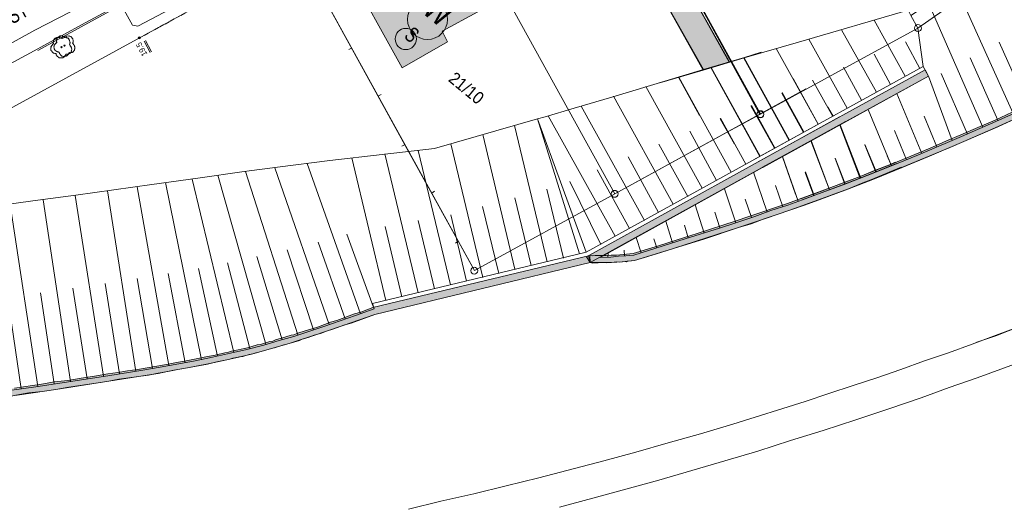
# Model space of a CAD drawing. Header units: metres. Extents: x -740 to 758, y -633 to 854.
# Tile 660 of 1056: x 153 to 242, y -243 to -199. Entities that reach past the tile are written whole.
import ezdxf

# ---------------------------------------------------------------- set-up
doc = ezdxf.new("R2010")
doc.units = ezdxf.units.M
doc.header["$MEASUREMENT"] = 0
doc.linetypes.add('416_125', pattern=[0.5408, 0.416, -0.1248])
for name, color, linetype in [('Gas.LOVION', 7, 'Continuous'), ('Gis.LOVION', 7, 'Continuous'), ('Grundkarte.LOVION', 7, 'Continuous'), ('Grundkarte_Text.LOVION', 7, 'Continuous'), ('Strom.LOVION', 7, 'Continuous'), ('StromBemass.LOVION', 7, 'Continuous'), ('Wasser.LOVION', 7, 'Continuous')]:
    doc.layers.add(name, color=color, linetype=linetype)
doc.styles.add('ERSTELLTER_STIL_1', font='arial.ttf')

msp = doc.modelspace()

# ---------------------------------------------------------------- hatches: boundary and pattern name
at = {"layer": 'Grundkarte.LOVION', "linetype": 'Continuous', "lineweight": 18}
for color, points in [(9, [(217.179, -203.264), (209.684, -189.78), (209.463, -190.245), (207.658, -191.131), (214.825, -203.967), (215.484, -203.755)]), (9, [(182.426, -194.446), (187.592, -203.753), (191.709, -201.43), (191.229, -200.442), (194.429, -198.711), (191.618, -193.547), (189.758, -190.241), (185.916, -192.361), (185.415, -191.464), (182.778, -192.904), (183.381, -193.939)]), (9, [(217.214, -203.222), (213.882, -197.252), (208.707, -192.999), (214.859, -203.925), (215.492, -203.745)]), (254, [(223.676, -215.603), (224.255, -216.079), (225.312, -215.71), (227.937, -214.744), (229.244, -214.202), (230.582, -213.687), (231.863, -213.178), (237.089, -211.011), (238.422, -210.438), (239.952, -209.756), (241.513, -209.101), (243.069, -208.387), (244.598, -207.706), (246.122, -206.966), (247.651, -206.284), (249.207, -205.571), (253.778, -203.35), (255.27, -202.584), (256.82, -201.812), (262.446, -198.897), (263.598, -198.282), (264.723, -197.699), (265.816, -197.09), (266.968, -196.475), (268.093, -195.892), (269.186, -195.282), (270.338, -194.667), (270.014, -194.078), (268.894, -194.72), (266.644, -195.886), (265.524, -196.527), (263.274, -197.693), (262.181, -198.302), (261.029, -198.917), (257.654, -200.666), (256.496, -201.223), (255.005, -201.989), (253.481, -202.729), (251.989, -203.496), (250.466, -204.236), (248.91, -204.949), (247.386, -205.689), (245.857, -206.371), (244.333, -207.111), (242.804, -207.793), (241.248, -208.506), (239.687, -209.161), (238.157, -209.843), (236.851, -210.384), (235.576, -210.952), (231.656, -212.577), (230.317, -213.092), (229.037, -213.602), (227.698, -214.117), (226.386, -214.6), (225.047, -215.115), (223.735, -215.598)]), (254, [(219.691, -212.328), (220.205, -212.751), (235.213, -204.515), (234.921, -203.953)]), (254, [(204.597, -221.391), (227.701, -208.61), (227.187, -208.187), (204.279, -220.86)]), (254, [(204.597, -221.391), (204.837, -221.426), (205.071, -221.404), (205.337, -221.407), (205.571, -221.384), (205.838, -221.388), (206.046, -221.397), (206.28, -221.374), (206.546, -221.378), (207.014, -221.332), (207.281, -221.335), (207.808, -221.284), (207.898, -221.304), (207.983, -221.267), (208.628, -221.204), (209.834, -220.849), (211.009, -220.468), (212.157, -220.12), (218.03, -218.215), (219.178, -217.867), (220.347, -217.427), (221.521, -217.046), (222.664, -216.639), (224.008, -216.183), (225.321, -215.7), (226.659, -215.185), (227.972, -214.702), (229.278, -214.16), (230.591, -213.677), (231.897, -213.135), (232.747, -212.757), (232.201, -212.308), (231.691, -212.535), (230.352, -213.05), (229.045, -213.592), (227.733, -214.075), (226.394, -214.59), (222.457, -216.039), (221.283, -216.42), (220.14, -216.827), (218.966, -217.208), (217.823, -217.615), (214.3, -218.757), (213.151, -219.106), (210.802, -219.868), (208.506, -220.565), (206.984, -220.714), (206.776, -220.705), (206.51, -220.701), (206.041, -220.747), (205.775, -220.744), (205.567, -220.734), (205.333, -220.757), (205.066, -220.754), (204.832, -220.777), (204.592, -220.741)]), (254, [(97.075, -239.854), (99.22, -239.733), (101.723, -239.636), (106.925, -239.334), (109.545, -239.226), (113.479, -238.959), (117.206, -238.684), (121.518, -238.351), (124.009, -238.137), (126.878, -237.856), (130.482, -237.533), (137.626, -236.835), (138.947, -236.144), (139.621, -235.783), (140.216, -235.518), (141.411, -235.046), (146.567, -234.276), (149.015, -233.918), (150.18, -233.745), (152.628, -233.388), (153.82, -233.183), (155.017, -233.036), (156.241, -232.857), (157.433, -232.652), (159.881, -232.295), (161.046, -232.122), (161.945, -231.945), (162.85, -231.827), (163.722, -231.683), (164.627, -231.565), (165.526, -231.388), (166.398, -231.244), (167.297, -231.067), (168.17, -230.923), (169.968, -230.569), (170.835, -230.366), (171.734, -230.19), (171.994, -230.135), (172.281, -230.048), (172.601, -229.987), (172.888, -229.9), (173.18, -229.871), (173.754, -229.697), (174.074, -229.636), (174.361, -229.549), (174.621, -229.494), (175.769, -229.145), (176.03, -229.09), (176.891, -228.829), (177.152, -228.773), (178.3, -228.425), (178.555, -228.311), (179.102, -228.169), (179.644, -227.968), (180.218, -227.794), (180.76, -227.593), (181.334, -227.419), (182.418, -227.017), (182.966, -226.875), (185.134, -226.072), (204.597, -221.391), (204.449, -220.785), (184.954, -225.439), (184.385, -225.672), (183.843, -225.873), (183.296, -226.015), (181.67, -226.617), (181.096, -226.792), (180.012, -227.193), (179.438, -227.368), (178.922, -227.536), (178.061, -227.798), (177.806, -227.911), (177.546, -227.967), (176.685, -228.228), (176.424, -228.283), (176.137, -228.37), (175.882, -228.484), (175.621, -228.539), (174.76, -228.8), (174.468, -228.829), (173.606, -229.091), (173.287, -229.151), (173.027, -229.206), (172.74, -229.294), (172.42, -229.354), (172.16, -229.409), (171.873, -229.496), (171.554, -229.557), (170.687, -229.76), (169.814, -229.905), (168.947, -230.108), (168.048, -230.284), (167.176, -230.429), (166.277, -230.605), (164.532, -230.894), (163.633, -231.071), (162.728, -231.189), (161.856, -231.333), (160.951, -231.451), (159.759, -231.656), (158.535, -231.835), (157.344, -232.04), (156.146, -232.187), (154.954, -232.392), (152.507, -232.75), (151.341, -232.923), (148.894, -233.28), (147.696, -233.427), (146.504, -233.632), (141.231, -234.413), (139.951, -234.923), (139.33, -235.22), (138.624, -235.555), (137.446, -236.202), (130.419, -236.889), (126.816, -237.212), (123.946, -237.493), (121.455, -237.707), (117.175, -238.066), (113.416, -238.315), (109.508, -238.55), (106.894, -238.716), (101.687, -238.96), (99.189, -239.115), (97.038, -239.178)])]:
    msp.add_hatch(color=color, dxfattribs=at).paths.add_polyline_path(points)
at = {"layer": 'StromBemass.LOVION', "linetype": 'Continuous', "lineweight": 13}
msp.add_hatch(color=7, dxfattribs=at).paths.add_polyline_path([(163.886, -201.118), (163.893, -201.108), (163.898, -201.098), (163.903, -201.087), (163.906, -201.075), (163.907, -201.063), (163.907, -201.051), (163.905, -201.039), (163.902, -201.028), (163.898, -201.017), (163.892, -201.006), (163.885, -200.997), (163.877, -200.988), (163.868, -200.98), (163.858, -200.974), (163.847, -200.969), (163.835, -200.965), (163.824, -200.963), (163.812, -200.962), (163.8, -200.963), (163.788, -200.965), (163.777, -200.969), (163.766, -200.974), (163.756, -200.981), (163.747, -200.988), (163.738, -200.997), (163.731, -201.007), (163.726, -201.017), (163.721, -201.028), (163.718, -201.04), (163.717, -201.052), (163.717, -201.064), (163.719, -201.076), (163.722, -201.087), (163.726, -201.098), (163.732, -201.109), (163.739, -201.118), (163.747, -201.127), (163.756, -201.135), (163.766, -201.141), (163.777, -201.146), (163.789, -201.15), (163.8, -201.152), (163.812, -201.153), (163.824, -201.152), (163.836, -201.15), (163.847, -201.146), (163.858, -201.141), (163.868, -201.134), (163.877, -201.127)])

# ---------------------------------------------------------------- linework, layer by layer
at = {"layer": 'Gas.LOVION', "color": 5, "linetype": 'Continuous', "lineweight": 18}
msp.add_lwpolyline([(166.784, -193.625), (158.626, -198.147), (154.364, -200.352), (134.201, -211.486), (132.021, -207.325), (130.418, -204.526), (130.113, -203.979), (134.148, -201.723), (134.904, -201.294), (139.063, -199.085), (142.828, -197.091), (148.926, -193.864), (150.912, -192.857), (152.182, -192.098), (157.696, -189.091), (162.971, -186.21), (164.375, -185.452), (165.035, -185.107), (169.512, -182.674), (174.224, -180.086), (177.957, -178.065), (180.415, -176.746), (185.326, -174.079), (185.549, -173.939)], dxfattribs=at)
at = {"layer": 'Gis.LOVION', "color": 44, "linetype": 'Continuous', "lineweight": 18}
msp.add_lwpolyline([(193.84, -180.754), (154.632, -202.188)], dxfattribs=at)
msp.add_lwpolyline([(157.446, -202.4), (157.432, -202.416), (157.435, -202.446), (157.396, -202.494), (157.398, -202.523), (157.306, -202.636), (157.277, -202.639), (157.237, -202.687), (157.208, -202.69), (157.195, -202.706), (157.165, -202.709), (157.152, -202.725), (156.947, -202.745), (156.931, -202.731), (156.902, -202.734), (156.87, -202.708), (156.84, -202.711), (156.824, -202.698), (156.795, -202.7), (156.667, -202.595), (156.664, -202.566), (156.615, -202.526), (156.613, -202.497), (156.597, -202.483), (156.591, -202.425), (156.575, -202.412), (156.569, -202.353), (156.553, -202.34), (156.494, -202.346), (156.478, -202.332), (156.449, -202.335), (156.433, -202.322), (156.404, -202.325), (156.372, -202.299), (156.342, -202.301), (156.166, -202.156), (156.163, -202.127), (156.131, -202.1), (156.128, -202.071), (156.112, -202.058), (156.106, -201.999), (156.09, -201.986), (156.078, -201.869), (156.092, -201.853), (156.086, -201.794), (156.099, -201.778), (156.096, -201.749), (156.136, -201.701), (156.133, -201.672), (156.239, -201.543), (156.268, -201.54), (156.307, -201.492), (156.337, -201.489), (156.331, -201.431), (156.315, -201.417), (156.309, -201.359), (156.322, -201.343), (156.314, -201.255), (156.327, -201.239), (156.324, -201.21), (156.337, -201.194), (156.335, -201.164), (156.374, -201.116), (156.371, -201.087), (156.451, -200.99), (156.48, -200.987), (156.519, -200.939), (156.549, -200.936), (156.562, -200.92), (156.591, -200.917), (156.618, -200.885), (156.634, -200.899), (156.663, -200.896), (156.676, -200.88), (156.793, -200.868), (156.809, -200.881), (156.839, -200.878), (156.855, -200.892), (156.884, -200.889), (156.9, -200.902), (156.929, -200.899), (156.978, -200.939), (157.007, -200.936), (157.087, -201.002), (157.1, -200.986), (157.13, -200.983), (157.169, -200.935), (157.199, -200.932), (157.212, -200.916), (157.241, -200.913), (157.254, -200.897), (157.43, -200.88), (157.446, -200.893), (157.475, -200.89), (157.491, -200.903), (157.521, -200.9), (157.569, -200.94), (157.598, -200.937), (157.711, -201.03), (157.713, -201.059), (157.762, -201.099), (157.764, -201.128), (157.781, -201.141), (157.783, -201.17), (157.799, -201.184), (157.811, -201.301), (157.827, -201.314), (157.83, -201.343), (157.817, -201.359), (157.822, -201.418), (157.809, -201.434), (157.812, -201.463), (157.799, -201.479), (157.802, -201.508), (157.775, -201.541), (157.778, -201.57), (157.842, -201.623), (157.845, -201.652), (157.893, -201.692), (157.896, -201.721), (157.928, -201.747), (157.934, -201.806), (157.95, -201.819), (157.953, -201.848), (157.969, -201.862), (157.978, -201.949), (157.965, -201.965), (157.973, -202.053), (157.947, -202.085), (157.95, -202.115), (157.936, -202.131), (157.939, -202.16), (157.794, -202.337), (157.765, -202.34), (157.738, -202.372), (157.68, -202.377), (157.667, -202.394), (157.52, -202.408), (157.504, -202.395)], close=True, dxfattribs=at)
msp.add_circle((157.041, -201.759), 0.0535, dxfattribs=at)
at = {"layer": 'Grundkarte.LOVION', "color": 253, "linetype": 'Continuous', "lineweight": 18}
for points in [[(216.606, -209.792), (219.976, -207.985), (234.256, -200.175), (258.383, -183.334), (271.363, -175.533), (271.501, -175.431), (279.935, -169.493), (288.539, -163.48), (300.62, -154.939), (312.707, -146.457), (325.18, -137.701), (335.247, -130.628)], [(136.111, -216.205), (178.193, -193.175), (194.146, -222.117), (206.855, -215.17), (224.134, -205.678), (206.855, -215.17), (194.146, -222.117), (178.193, -193.175), (190.903, -186.228), (196.655, -183.094)], [(258.383, -183.334), (234.256, -200.175), (219.976, -207.985), (216.606, -209.792), (219.976, -207.985), (234.256, -200.175), (258.383, -183.334)], [(136.111, -216.205), (178.193, -193.175), (194.146, -222.117), (206.855, -215.17), (224.134, -205.678)], [(247.71, -206.278), (241.54, -209.069), (238.422, -210.438), (235.528, -211.667), (232.829, -212.787), (230.328, -213.801), (227.937, -214.744), (225.227, -215.747), (224.255, -216.079)], [(247.71, -206.278), (241.54, -209.069), (238.422, -210.438), (235.528, -211.667), (232.829, -212.787), (230.328, -213.801), (227.937, -214.744), (225.227, -215.747), (224.255, -216.079)], [(232.747, -212.757), (230.362, -213.758), (227.972, -214.702), (225.262, -215.705), (222.664, -216.639), (220.49, -217.384), (218.03, -218.215), (214.91, -219.259), (208.628, -221.204), (207.515, -221.312), (206.546, -221.378), (204.597, -221.391), (185.134, -226.072), (182.248, -227.093), (180.76, -227.593), (179.586, -227.974), (178.555, -228.311), (177.38, -228.692), (176.317, -229.003), (174.074, -229.636), (172.92, -229.926), (171.734, -230.19), (170.053, -230.532), (168.17, -230.923), (166.92, -231.133), (165.499, -231.42), (163.722, -231.683), (161.046, -232.122), (156.241, -232.857), (146.567, -234.276)], [(232.747, -212.757), (230.362, -213.758), (227.972, -214.702), (225.262, -215.705), (222.664, -216.639), (220.49, -217.384), (218.03, -218.215), (214.91, -219.259), (208.628, -221.204), (207.515, -221.312), (206.546, -221.378), (204.597, -221.391), (185.134, -226.072), (182.248, -227.093), (180.76, -227.593), (179.586, -227.974), (178.555, -228.311), (177.38, -228.692), (176.317, -229.003), (174.074, -229.636), (172.92, -229.926), (171.734, -230.19), (170.053, -230.532), (168.17, -230.923), (166.92, -231.133), (165.499, -231.42), (163.722, -231.683), (161.046, -232.122), (156.241, -232.857), (146.567, -234.276)]]:
    msp.add_lwpolyline(points, dxfattribs=at)
at = {"layer": 'Grundkarte.LOVION', "color": 8, "linetype": 'Continuous', "lineweight": 18}
for points in [[(216.606, -209.792), (219.976, -207.985), (234.256, -200.175), (258.383, -183.334), (271.363, -175.533), (271.501, -175.431), (279.935, -169.493), (288.539, -163.48), (300.62, -154.939), (312.707, -146.457), (325.18, -137.701), (335.247, -130.628)], [(196.655, -183.094), (190.903, -186.228), (178.193, -193.175), (136.111, -216.205), (116.052, -227.181), (110.888, -229.991), (103.805, -216.792), (116.875, -209.603), (130.121, -202.397), (136.77, -198.762), (140.638, -196.61), (144.513, -194.517), (145.887, -193.762), (148.466, -192.328), (151.188, -190.85), (152.366, -190.203), (156.24, -188.11), (159.945, -186.092), (164.041, -183.859), (175.743, -177.484), (179.67, -175.327), (183.57, -173.202), (184.186, -172.846)], [(196.655, -183.094), (190.903, -186.228), (178.193, -193.175), (136.111, -216.205), (116.052, -227.181), (110.888, -229.991), (103.805, -216.792), (116.875, -209.603), (130.121, -202.397), (136.77, -198.762), (140.638, -196.61), (144.513, -194.517), (145.887, -193.762), (148.466, -192.328), (151.188, -190.85), (152.366, -190.203), (156.24, -188.11), (159.945, -186.092), (164.041, -183.859), (175.743, -177.484), (179.67, -175.327), (183.57, -173.202), (184.186, -172.846)], [(189.096, -187.182), (190.895, -186.238), (193.338, -190.669), (190.895, -186.238), (204.114, -179.064), (219.976, -207.985), (216.606, -209.792)], [(193.731, -180.691), (190.956, -182.233), (186.296, -184.757), (177.094, -189.795), (172.435, -192.319), (163.233, -197.357), (158.574, -199.881), (153.973, -202.4), (149.34, -204.892), (144.457, -207.557), (139.602, -210.189), (134.778, -212.848), (120.211, -220.745), (115.328, -223.409), (110.473, -226.042), (109.151, -226.733)], [(224.134, -205.678), (220.011, -207.943), (214.364, -197.648), (220.011, -207.943), (206.855, -215.17), (197.159, -197.616), (197.008, -197.276), (194.171, -192.145), (190.903, -186.228), (196.655, -183.094)], [(222.442, -267.881), (218.982, -266.653), (213.2, -264.647), (210.205, -263.639), (209.164, -263.268), (203.166, -264.8), (195.265, -266.814), (191.223, -267.801), (189.575, -268.169), (183.041, -272.384), (178.422, -275.318), (173.834, -278.279), (171.161, -279.959), (166.335, -270.5), (157.869, -253.742), (146.567, -234.276), (138.456, -220.232), (136.111, -216.205), (178.193, -193.175), (194.146, -222.117), (206.855, -215.17), (224.134, -205.678)], [(178.193, -193.175), (188.155, -211.324), (194.146, -222.117)], [(213.882, -197.252), (217.214, -203.222), (215.492, -203.745), (214.859, -203.925), (208.707, -192.999)], [(182.76, -202.098), (183.041, -201.952)], [(185.702, -206.184), (185.42, -206.33)], [(187.576, -210.848), (187.857, -210.703)], [(190.518, -214.935), (190.268, -215.107)], [(192.424, -219.625), (192.647, -219.485)], [(239.521, -228.625), (241.322, -228.006), (243.458, -227.176), (247.506, -225.658), (249.557, -224.866), (251.581, -224.106), (261.673, -220.016), (261.817, -219.973)], [(188.156, -243.687), (191.103, -242.985), (194.081, -242.31), (196.995, -241.582), (199.967, -240.848), (205.848, -239.327), (208.756, -238.54), (211.659, -237.695), (214.593, -236.876), (217.522, -235.999), (224.06, -233.941), (226.207, -233.228), (228.412, -232.51), (230.559, -231.798), (232.733, -231.053), (234.874, -230.282), (237.048, -229.538), (239.189, -228.767), (241.357, -227.964), (243.466, -227.167), (245.49, -226.407), (247.541, -225.616), (248.109, -225.383)], [(250.809, -227.601), (249.672, -228.067), (244.657, -229.976), (242.117, -230.904), (239.636, -231.827), (237.09, -232.696), (234.551, -233.624), (231.633, -234.619), (228.657, -235.619), (225.708, -236.587), (222.752, -237.497), (219.771, -238.439), (213.796, -240.205), (210.835, -241.056), (204.848, -242.706), (201.823, -243.504)]]:
    msp.add_lwpolyline(points, dxfattribs=at)
for points in [[(234.256, -200.175), (233.641, -199.024), (233.388, -198.546), (224.543, -182.446), (221.409, -176.693), (218.395, -171.254), (241.203, -158.768), (254.843, -178.271), (258.383, -183.334)], [(204.114, -179.064), (218.395, -171.254), (221.409, -176.693), (224.543, -182.446), (233.388, -198.546), (233.641, -199.024), (234.256, -200.175), (219.976, -207.985)], [(178.193, -193.175), (190.903, -186.228), (194.171, -192.145), (197.008, -197.276), (197.159, -197.616), (206.855, -215.17), (194.146, -222.117)], [(217.179, -203.264), (215.484, -203.755), (214.825, -203.967), (207.658, -191.131), (209.463, -190.245), (209.684, -189.78)], [(182.426, -194.446), (183.381, -193.939), (182.778, -192.904), (185.415, -191.464), (185.916, -192.361), (189.758, -190.241), (191.618, -193.547), (194.429, -198.711), (191.229, -200.442), (191.709, -201.43), (187.592, -203.753)]]:
    msp.add_lwpolyline(points, close=True, dxfattribs=at)
at = {"layer": 'Grundkarte.LOVION', "color": 7, "linetype": 'Continuous', "lineweight": 13}
for points in [[(242.646, -193.178), (233.641, -199.024), (234.256, -200.175), (234.743, -203.645)], [(242.874, -207.904), (237.698, -196.381)], [(210.917, -205.117), (214.825, -203.967), (218.53, -202.866), (223.474, -201.436), (233.388, -198.546), (233.641, -199.024), (234.256, -200.175), (234.743, -203.645), (235.213, -204.515), (237.378, -210.333), (238.201, -209.986), (241.318, -208.618), (244.377, -207.255)], [(240.129, -209.148), (235.253, -197.979)], [(233.114, -204.514), (230.315, -199.467)], [(230.509, -205.98), (227.354, -200.318)], [(227.871, -207.42), (224.393, -201.169)], [(225.234, -208.86), (221.432, -202.02)], [(234.436, -203.823), (233.136, -201.408)], [(244.233, -207.298), (241.621, -201.436)], [(148.881, -216.523), (154.628, -215.754), (158.071, -215.299), (164.952, -214.331), (169.092, -213.749), (173.29, -213.161), (176.324, -212.746), (181.055, -212.166), (190.523, -211.063), (199.837, -208.379), (200.528, -208.193), (203.17, -207.403), (206.562, -206.421), (214.859, -203.925), (218.564, -202.824), (220.084, -202.35)], [(222.629, -210.327), (218.503, -202.898)], [(222.637, -210.317), (218.538, -202.856)], [(231.798, -205.263), (230.32, -202.54)], [(241.514, -208.51), (238.983, -202.876)], [(219.965, -211.799), (215.542, -203.749)], [(219.999, -211.757), (215.55, -203.739)], [(219.402, -212.09), (234.743, -203.645)], [(219.691, -212.328), (234.921, -203.953), (235.213, -204.515), (220.205, -212.751)], [(229.161, -206.703), (227.537, -203.699)], [(214.517, -208.076), (212.613, -204.626)], [(217.362, -213.197), (212.621, -204.616)], [(220.238, -212.777), (235.213, -204.515), (237.378, -210.333), (234.313, -211.637), (233.006, -212.179), (230.361, -213.236), (227.742, -214.26), (223.805, -215.709)], [(225.242, -208.85), (222.977, -204.727)], [(226.555, -208.169), (224.727, -204.89)], [(238.769, -209.754), (236.372, -204.284)], [(214.756, -214.664), (209.66, -205.467)], [(212.119, -216.104), (206.731, -206.345)], [(223.918, -209.61), (221.944, -206.049)], [(223.953, -209.568), (221.979, -206.007)], [(234.626, -211.518), (232.352, -206.095)], [(209.514, -217.57), (203.803, -207.222)], [(221.281, -211.05), (219.161, -207.208)], [(221.315, -211.008), (219.196, -207.166)], [(226.59, -208.127), (226.126, -207.316)], [(231.87, -212.645), (229.774, -207.53)], [(151.151, -233.089), (154.445, -232.619), (160.968, -231.627), (164.139, -231.11), (165.709, -230.838), (167.395, -230.555), (168.874, -230.263), (170.438, -229.932), (172.06, -229.596), (173.533, -229.246), (175.091, -228.857), (176.468, -228.427), (177.791, -228.061), (179.253, -227.593), (180.597, -227.136), (183.371, -226.185), (185.056, -225.577), (184.919, -225.088), (204.239, -220.45), (226.898, -207.95)], [(203.633, -220.598), (199.837, -208.379)], [(199.837, -208.379), (204.239, -220.45)], [(206.876, -219.01), (200.815, -208.106)], [(227.701, -208.61), (204.597, -221.391), (204.279, -220.86), (227.187, -208.187)], [(217.667, -210.664), (216.378, -208.367)], [(218.71, -212.474), (216.412, -208.324)], [(223.676, -215.603), (223.735, -215.598), (225.047, -215.115), (226.386, -214.6), (227.698, -214.117), (229.037, -213.602), (230.317, -213.092), (231.656, -212.577), (235.576, -210.952), (236.851, -210.384), (238.157, -209.843), (239.687, -209.161), (241.248, -208.506), (242.804, -207.793)], [(243.069, -208.387), (241.513, -209.101), (239.952, -209.756), (238.422, -210.438), (237.089, -211.011), (231.863, -213.178), (230.582, -213.687), (229.244, -214.202), (227.937, -214.744), (225.312, -215.71), (224.255, -216.079)], [(235.986, -210.912), (234.827, -208.129)], [(200.719, -221.327), (197.769, -208.995)], [(232.329, -212.413), (230.396, -213.194), (227.777, -214.218), (226.464, -214.701), (223.813, -215.699), (222.501, -216.182), (220.954, -216.688), (219.498, -217.215), (217.867, -217.758), (216.32, -218.264), (213.195, -219.25), (208.55, -220.709), (207.847, -220.777), (207.171, -220.814), (206.468, -220.883), (205.526, -220.916), (227.701, -208.61)], [(229.054, -213.777), (227.195, -208.964)], [(229.089, -213.735), (227.229, -208.922)], [(197.799, -221.996), (194.893, -209.808)], [(216.046, -213.946), (213.629, -209.483)], [(233.235, -212.098), (232.146, -209.426)], [(194.885, -222.725), (191.99, -210.653)], [(213.441, -215.413), (210.82, -210.674)], [(226.26, -214.819), (224.584, -210.372)], [(226.268, -214.809), (224.618, -210.33)], [(230.446, -213.198), (229.465, -210.722)], [(230.481, -213.156), (229.473, -210.712)], [(186.105, -224.824), (183.04, -211.912)], [(189.051, -224.122), (186.02, -211.562)], [(191.965, -223.394), (189.033, -211.238)], [(210.803, -216.853), (208.036, -211.833)], [(223.194, -215.207), (222.005, -211.806)], [(223.441, -215.824), (222.013, -211.797)], [(227.657, -214.298), (226.778, -211.96)], [(227.692, -214.256), (226.786, -211.95)], [(231.878, -212.635), (231.493, -211.727)], [(180.996, -226.979), (176.063, -212.802)], [(183.828, -226.022), (179.011, -212.425)], [(232.747, -212.757), (231.897, -213.135), (230.591, -213.677), (229.278, -214.16), (227.972, -214.702), (226.659, -215.185), (225.321, -215.7), (224.008, -216.183), (222.664, -216.639), (221.521, -217.046), (220.347, -217.427), (219.178, -217.867), (218.03, -218.215), (212.157, -220.12), (211.009, -220.468), (209.834, -220.849), (208.628, -221.204), (207.983, -221.267), (207.898, -221.304), (207.808, -221.284), (207.281, -221.335), (207.014, -221.332), (206.546, -221.378), (206.28, -221.374), (206.046, -221.397), (205.838, -221.388), (205.571, -221.384), (205.337, -221.407), (205.071, -221.404), (204.837, -221.426), (204.597, -221.391), (204.592, -220.741), (204.832, -220.777), (205.066, -220.754), (205.333, -220.757), (205.567, -220.734), (205.775, -220.744), (206.041, -220.747), (206.51, -220.701), (206.776, -220.705), (206.984, -220.714), (208.506, -220.565), (210.802, -219.868), (213.151, -219.106), (214.3, -218.757), (217.823, -217.615), (218.966, -217.208), (220.14, -216.827), (221.283, -216.42), (222.457, -216.039), (226.394, -214.59), (227.733, -214.075), (229.045, -213.592), (230.352, -213.05), (231.691, -212.535), (232.201, -212.308)], [(172.347, -229.509), (168.597, -213.827)], [(175.261, -228.781), (170.928, -213.481)], [(178.163, -227.936), (173.407, -213.15)], [(208.166, -218.293), (205.253, -212.992)], [(220.614, -216.84), (219.402, -213.205)], [(224.862, -215.34), (224.065, -213.231)], [(224.871, -215.33), (224.1, -213.189)], [(166.464, -230.705), (163.611, -214.521)], [(169.427, -230.179), (166.176, -214.152)], [(202.192, -220.976), (200.695, -214.738)], [(205.56, -219.76), (202.757, -214.063)], [(217.782, -217.796), (216.77, -214.703)], [(222.044, -216.345), (221.381, -214.4)], [(160.558, -231.667), (158.013, -215.305)], [(163.501, -231.231), (160.929, -214.902)], [(199.272, -221.645), (197.787, -215.525)], [(154.62, -232.602), (152.122, -216.118)], [(157.589, -232.134), (155.097, -215.709)], [(196.358, -222.374), (194.879, -216.312)], [(214.917, -218.727), (214.106, -216.175)], [(219.211, -217.302), (218.635, -215.644)], [(193.412, -223.075), (191.997, -217.066)], [(216.347, -218.232), (215.884, -216.829)], [(187.578, -224.473), (186.07, -218.118)], [(190.524, -223.772), (189.034, -217.592)], [(212.047, -219.598), (211.442, -217.648)], [(213.482, -219.162), (213.133, -218.014)], [(184.974, -225.349), (182.592, -218.813)], [(209.209, -220.497), (208.778, -219.12)], [(182.425, -226.485), (180.002, -219.539)], [(210.644, -220.061), (210.356, -219.232)], [(152.507, -232.75), (154.954, -232.392), (156.146, -232.187), (157.344, -232.04), (158.535, -231.835), (159.759, -231.656), (160.951, -231.451), (161.856, -231.333), (162.728, -231.189), (163.633, -231.071), (164.532, -230.894), (166.277, -230.605), (167.176, -230.429), (168.048, -230.284), (168.947, -230.108), (169.814, -229.905), (170.687, -229.76), (171.554, -229.557), (171.873, -229.496), (172.16, -229.409), (172.42, -229.354), (172.74, -229.294), (173.027, -229.206), (173.287, -229.151), (173.606, -229.091), (174.468, -228.829), (174.76, -228.8), (175.621, -228.539), (175.882, -228.484), (176.137, -228.37), (176.424, -228.283), (176.685, -228.228), (177.546, -227.967), (177.806, -227.911), (178.061, -227.798), (178.922, -227.536), (179.438, -227.368), (180.012, -227.193), (181.096, -226.792), (181.67, -226.617), (183.296, -226.015), (183.843, -225.873), (184.385, -225.672), (184.954, -225.439), (204.449, -220.785), (204.597, -221.391), (185.134, -226.072), (182.966, -226.875), (182.418, -227.017), (181.334, -227.419), (180.76, -227.593), (180.218, -227.794), (179.644, -227.968), (179.102, -228.169), (178.555, -228.311), (178.3, -228.425), (177.152, -228.773), (176.891, -228.829), (176.03, -229.09), (175.769, -229.145), (174.621, -229.494), (174.361, -229.549), (174.074, -229.636), (173.754, -229.697), (173.18, -229.871), (172.888, -229.9), (172.601, -229.987), (172.281, -230.048), (171.994, -230.135), (171.734, -230.19), (170.835, -230.366), (169.968, -230.569), (168.17, -230.923), (167.297, -231.067), (166.398, -231.244), (165.526, -231.388), (164.627, -231.565), (163.722, -231.683), (162.85, -231.827), (161.945, -231.945), (161.046, -232.122), (159.881, -232.295), (157.433, -232.652), (156.241, -232.857), (155.017, -233.036), (153.82, -233.183), (152.628, -233.388)], [(176.728, -228.372), (174.456, -220.85)], [(179.566, -227.473), (177.174, -220.23)], [(206.202, -220.879), (206.226, -220.522)], [(207.73, -220.789), (207.678, -220.262)], [(173.82, -229.158), (171.791, -221.406)], [(167.948, -230.471), (166.418, -222.375)], [(170.874, -229.86), (169.153, -221.93)], [(162.016, -231.465), (160.714, -223.287)], [(165.012, -230.965), (163.625, -222.825)], [(156.105, -232.368), (154.856, -224.126)], [(159.074, -231.901), (157.798, -223.691)], [(153.104, -232.809), (151.913, -224.561)]]:
    msp.add_lwpolyline(points, dxfattribs=at)
at = {"layer": 'Grundkarte.LOVION', "color": 9, "linetype": 'Continuous', "lineweight": 18}
for points in [[(157.148, -202.533), (157.154, -202.591), (156.969, -202.816), (156.91, -202.822), (156.884, -202.854), (156.65, -202.877), (156.618, -202.851), (156.559, -202.857), (156.334, -202.672), (156.328, -202.613), (156.296, -202.587), (156.285, -202.47), (156.168, -202.481), (156.103, -202.428), (156.045, -202.434), (155.884, -202.302), (155.879, -202.243), (155.814, -202.19), (155.791, -201.956), (155.818, -201.924), (155.812, -201.866), (156.023, -201.608), (156.055, -201.635), (156.05, -201.576), (156.018, -201.55), (156.006, -201.433), (156.033, -201.401), (156.027, -201.342), (156.08, -201.278), (156.074, -201.219), (156.18, -201.091), (156.238, -201.085), (156.291, -201.021), (156.525, -200.998), (156.557, -201.024), (156.616, -201.018), (156.68, -201.071), (156.739, -201.066), (156.803, -201.118), (156.829, -201.086), (156.888, -201.081), (156.914, -201.048), (157.031, -201.037), (157.058, -201.005), (157.116, -200.999), (157.149, -201.026), (157.207, -201.02), (157.271, -201.073), (157.33, -201.067), (157.426, -201.146), (157.432, -201.205), (157.496, -201.258), (157.514, -201.433), (157.546, -201.46), (157.551, -201.518), (157.525, -201.55), (157.531, -201.609), (157.478, -201.673), (157.542, -201.726), (157.548, -201.784), (157.644, -201.864), (157.65, -201.922), (157.682, -201.949), (157.699, -202.124), (157.673, -202.156), (157.679, -202.215), (157.652, -202.247), (157.658, -202.306), (157.526, -202.466), (157.467, -202.472), (157.441, -202.504), (157.382, -202.51), (157.356, -202.542), (157.297, -202.548), (157.265, -202.521)], [(156.792, -201.917), (156.766, -201.95), (156.702, -201.897), (156.728, -201.865), (156.755, -201.833), (156.819, -201.885)]]:
    msp.add_lwpolyline(points, close=True, dxfattribs=at)
for centre, radius in [((234.274, -200.168), 0.313), ((220.001, -207.988), 0.312), ((220.014, -207.959), 0.312), ((206.821, -215.169), 0.314), ((194.114, -222.118), 0.314)]:
    msp.add_circle(centre, radius, dxfattribs=at)
at = {"layer": 'Strom.LOVION', "color": 150, "linetype": 'Continuous', "lineweight": 18}
msp.add_lwpolyline([(196.058, -182.576), (193.76, -183.865), (187.205, -187.255), (182.195, -190.73), (176.992, -192.834), (171.901, -195.623), (170.68, -196.289), (163.669, -200.004), (163.186, -199.903), (158.198, -190.903), (158.342, -190.564), (158.668, -190.266), (159.203, -189.845), (159.615, -189.376), (159.34, -188.826), (158.95, -188.613), (158.157, -188.824)], dxfattribs=at)
at = {"layer": 'Strom.LOVION', "color": 1, "linetype": 'Continuous', "lineweight": 18}
msp.add_circle((187.92, -201.156), 0.958, dxfattribs=at)
at = {"layer": 'StromBemass.LOVION', "color": 7, "linetype": '416_125', "lineweight": 13}
msp.add_lwpolyline([(180.932, -191.71), (177.411, -193.636), (163.818, -201.068)], dxfattribs=at)
at = {"layer": 'StromBemass.LOVION', "color": 7, "linetype": 'Continuous', "lineweight": 13}
for points in [[(164.804, -202.39), (164.246, -201.366)], [(164.915, -202.32), (164.357, -201.296)]]:
    msp.add_lwpolyline(points, dxfattribs=at)
msp.add_circle((163.812, -201.058), 0.0952, dxfattribs=at)
at = {"layer": 'Wasser.LOVION', "color": 94, "linetype": 'Continuous', "lineweight": 18}
msp.add_circle((189.885, -199.385), 1.813, dxfattribs=at)

# ---------------------------------------------------------------- texts
at = {"layer": 'Gas.LOVION', "color": 5, "linetype": 'Continuous', "lineweight": 18, "insert": (147.905, -202.76), "char_height": 1.4228, "attachment_point": 7, "rotation": 28.7731, "style": 'ERSTELLTER_STIL_1'}
msp.add_mtext('{\\A1;\\W0.72101x;150 ND ST KA (1974)}', dxfattribs=at)
at = {"layer": 'Grundkarte_Text.LOVION', "color": 7, "linetype": 'Continuous', "lineweight": 13, "insert": (191.689, -204.929), "char_height": 1.12432, "attachment_point": 7, "rotation": 320.58343, "style": 'ERSTELLTER_STIL_1'}
msp.add_mtext('{\\A1;\\W0.89450x;21/10}', dxfattribs=at)
at = {"layer": 'Strom.LOVION', "color": 1, "linetype": 'Continuous', "lineweight": 18, "insert": (187.676, -201.02), "char_height": 1.3744, "attachment_point": 7, "rotation": 320.58393, "style": 'ERSTELLTER_STIL_1'}
msp.add_mtext('{\\A1;\\W0.71559x;S}', dxfattribs=at)
at = {"layer": 'StromBemass.LOVION', "color": 7, "linetype": 'Continuous', "lineweight": 13, "insert": (164.566, -202.532), "char_height": 0.53353, "attachment_point": 7, "rotation": 118.23971, "style": 'ERSTELLTER_STIL_1'}
msp.add_mtext('{\\A1;\\W0.71558x;19.5}', dxfattribs=at)
at = {"layer": 'Wasser.LOVION', "color": 94, "linetype": 'Continuous', "lineweight": 18, "insert": (189.266, -198.699), "char_height": 2.48982, "attachment_point": 7, "rotation": 320.58509, "style": 'ERSTELLTER_STIL_1'}
msp.add_mtext('{\\A1;\\W0.71562x;W}', dxfattribs=at)

doc.saveas('drawing.dxf')
